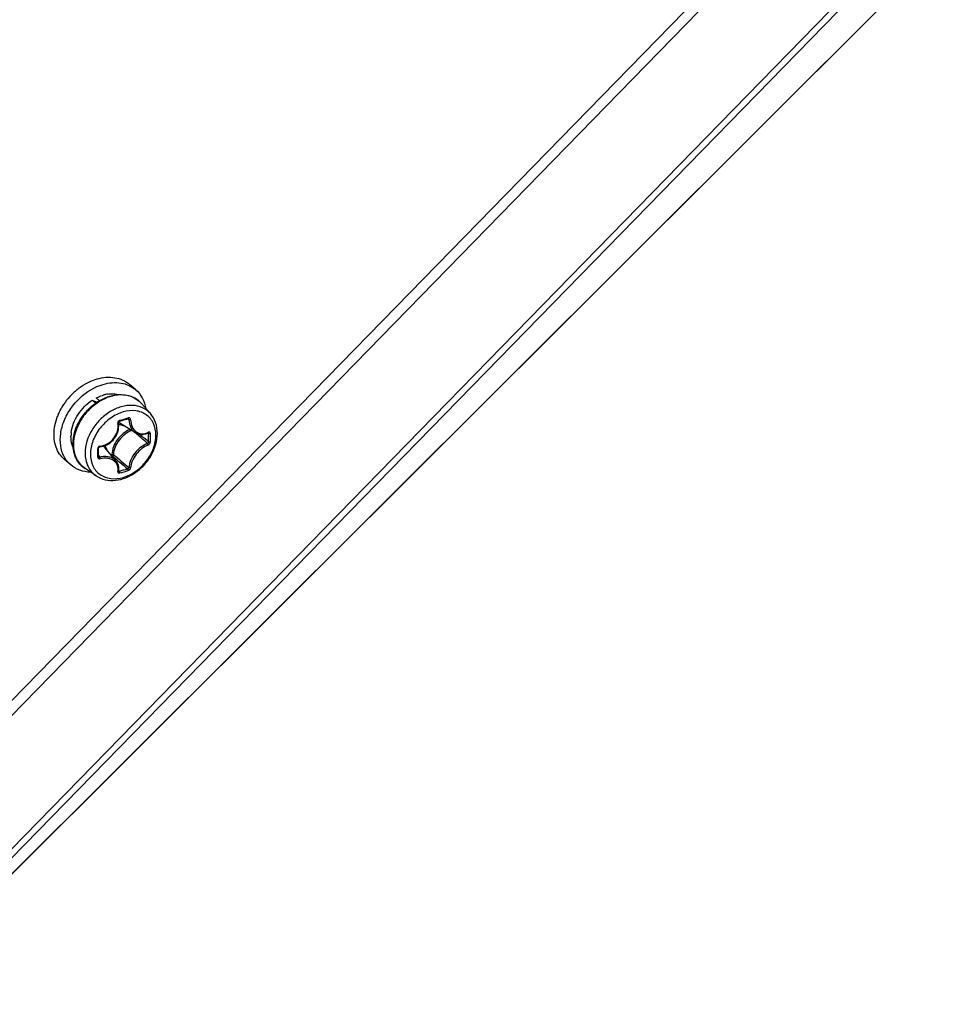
# Model space of a CAD drawing. Header units: millimetres. Extents: x 0 to 420, y 0 to 297.
# Tile 383 of 502: x 379.1 to 386.57, y 160.89 to 168.81. Entities that reach past the tile are written whole.
import ezdxf

# ---------------------------------------------------------------- set-up
doc = ezdxf.new("R2010")
doc.units = ezdxf.units.MM
doc.header["$LTSCALE"] = 23.1
doc.layers.get('0').update_dxf_attribs({"linetype": 'CONTINUOUS'})

msp = doc.modelspace()

# ---------------------------------------------------------------- linework, layer by layer
at = {"color": 7, "linetype": 'CONTINUOUS'}
for p, q in [((375.5799, 159.7947), (401.045, 185.8702)), ((380.0316, 165.83), (379.9816, 165.8733)), ((379.6809, 165.7461), (379.7198, 165.73)), ((379.7084, 165.7222), (379.6809, 165.7461)), ((379.7389, 165.7421), (379.7128, 165.7647)), ((380.1487, 165.6387), (380.0769, 165.7198)), ((379.8928, 165.5667), (379.8931, 165.5683)), ((379.8928, 165.5652), (379.8928, 165.5667)), ((379.8943, 165.5525), (379.8928, 165.5652)), ((379.8931, 165.5683), (379.8935, 165.5698)), ((379.8935, 165.5698), (379.8941, 165.5714)), ((379.8941, 165.5714), (379.8949, 165.5729)), ((379.8949, 165.5729), (379.8959, 165.5742)), ((379.8959, 165.5742), (379.8971, 165.5755)), ((379.8971, 165.5755), (379.8983, 165.5765)), ((379.8983, 165.5765), (379.8996, 165.5773)), ((379.8996, 165.5773), (379.9009, 165.5779)), ((379.9009, 165.5779), (379.9015, 165.578)), ((379.9015, 165.578), (379.9106, 165.5806)), ((380.029, 165.484), (379.9039, 165.5616)), ((379.9106, 165.5806), (379.9228, 165.5839)), ((379.9228, 165.5839), (379.9349, 165.5874)), ((379.9349, 165.5874), (379.9469, 165.5909)), ((379.9469, 165.5909), (379.9588, 165.5945)), ((379.9588, 165.5945), (379.9679, 165.5972)), ((379.9644, 165.5961), (379.9761, 165.5899)), ((379.9687, 165.5976), (379.9679, 165.5972)), ((379.9679, 165.5972), (379.9685, 165.5974)), ((379.9685, 165.5974), (379.9695, 165.5975)), ((379.9695, 165.5975), (379.9704, 165.5974)), ((379.9704, 165.5974), (379.9712, 165.5972)), ((379.9712, 165.5972), (379.9715, 165.5971)), ((379.8754, 165.4638), (379.882, 165.4778)), ((379.882, 165.4778), (379.8872, 165.4923)), ((379.8872, 165.4923), (379.8911, 165.5071)), ((379.8911, 165.5071), (379.8936, 165.5222)), ((379.8936, 165.5222), (379.8947, 165.5374)), ((379.8947, 165.5374), (379.8943, 165.5525)), ((380.0221, 165.4883), (380.0282, 165.4831)), ((380.029, 165.484), (380.0356, 165.4802)), ((380.0356, 165.4802), (380.0452, 165.476)), ((380.1101, 165.4748), (380.1213, 165.4788)), ((380.1213, 165.4788), (380.1299, 165.4827)), ((380.1272, 165.4814), (380.1339, 165.4779)), ((380.1299, 165.4827), (380.1307, 165.483)), ((380.1307, 165.483), (380.1313, 165.4832)), ((380.1313, 165.4832), (380.1316, 165.4832)), ((379.8124, 165.3958), (379.8253, 165.4047)), ((379.8253, 165.4047), (379.8373, 165.4147)), ((379.8373, 165.4147), (379.8484, 165.4257)), ((379.8484, 165.4257), (379.8585, 165.4376)), ((379.8585, 165.4376), (379.8675, 165.4503)), ((379.8675, 165.4503), (379.8754, 165.4638)), ((380.0452, 165.476), (380.0553, 165.4728)), ((380.0553, 165.4728), (380.0658, 165.4708)), ((380.0639, 165.4712), (380.0781, 165.4592)), ((380.0658, 165.4708), (380.0766, 165.47)), ((380.0766, 165.47), (380.0877, 165.4704)), ((380.0877, 165.4704), (380.0988, 165.472)), ((380.0988, 165.472), (380.1101, 165.4748)), ((379.7318, 165.3597), (379.7319, 165.361)), ((379.732, 165.3493), (379.7318, 165.3597)), ((379.7319, 165.361), (379.7323, 165.3626)), ((379.7321, 165.3362), (379.732, 165.3493)), ((379.732, 165.3096), (379.7321, 165.3225)), ((379.7321, 165.3225), (379.7321, 165.3362)), ((379.7323, 165.3626), (379.7331, 165.3642)), ((379.7331, 165.3642), (379.7341, 165.3658)), ((379.7341, 165.3658), (379.7354, 165.3672)), ((379.7354, 165.3672), (379.7369, 165.3685)), ((379.7369, 165.3685), (379.7385, 165.3695)), ((379.7385, 165.3695), (379.7403, 165.3703)), ((379.7403, 165.3703), (379.742, 165.3708)), ((379.742, 165.3708), (379.743, 165.3709)), ((379.743, 165.3709), (379.7549, 165.3729)), ((379.7549, 165.3729), (379.7699, 165.3766)), ((379.7699, 165.3766), (379.7846, 165.3817)), ((379.8738, 165.2566), (379.7794, 165.3691)), ((379.7846, 165.3817), (379.7988, 165.3881)), ((379.7988, 165.3881), (379.8124, 165.3958)), ((379.5079, 165.2252), (379.4579, 165.2685)), ((379.7318, 165.2933), (379.732, 165.3096)), ((379.7318, 165.293), (379.7318, 165.2933)), ((379.732, 165.2922), (379.7318, 165.293)), ((379.7319, 165.3006), (379.7416, 165.2877)), ((379.7322, 165.2915), (379.732, 165.2922)), ((379.7325, 165.291), (379.7322, 165.2915)), ((379.8387, 165.31), (379.831, 165.3077)), ((379.8432, 165.2975), (379.8403, 165.2966)), ((379.8795, 165.2492), (379.8738, 165.2567)), ((379.8848, 165.24), (379.8795, 165.2492)), ((379.8891, 165.2302), (379.8848, 165.24)), ((379.7139, 165.1366), (379.6234, 165.1961)), ((379.8922, 165.2199), (379.8891, 165.2302)), ((379.8941, 165.209), (379.8922, 165.2199)), ((379.8928, 165.1769), (379.8929, 165.1775)), ((379.8928, 165.1765), (379.8928, 165.1769)), ((379.8929, 165.1775), (379.8941, 165.1863)), ((379.8937, 165.1834), (379.8994, 165.1757)), ((379.8947, 165.1978), (379.8941, 165.209)), ((379.8941, 165.1863), (379.8947, 165.1978))]:
    msp.add_line(p, q, dxfattribs=at)
at = {"color": 3, "linetype": 'CONTINUOUS'}
for p, q in [((401.1269, 185.8483), (375.6592, 159.7542)), ((374.3517, 157.3438), (400.9898, 184.6235)), ((400.9545, 184.5149), (374.3857, 157.3061)), ((374.3867, 157.3027), (398.3765, 181.2204)), ((374.3867, 157.3022), (398.3739, 181.2173))]:
    msp.add_line(p, q, dxfattribs=at)
at = {"color": 7, "linetype": 'CONTINUOUS'}
for centre, radius, start, end in [((379.8911, 165.4224), 0.5268, 133.23466, 151.14273), ((379.8886, 165.426), 0.5225, 129.69427, 133.29593), ((379.8467, 165.5223), 0.2761, 99.13236, 105.26751), ((379.9301, 165.5897), 0.1962, 50.21099, 52.55698), ((379.9303, 165.59), 0.1958, 47.22734, 50.21044), ((379.9296, 165.5893), 0.1969, 41.53016, 47.2187), ((379.9584, 165.6497), 0.1036, 231.02796, 232.4183), ((379.959, 165.6504), 0.1045, 232.42719, 238.20278), ((379.3555, 167.608), 2.0958, 285.1573, 287.05436), ((379.7862, 165.4521), 0.2763, 172.94311, 179.02067), ((370.926, 154.7435), 14.078, 49.48381, 49.71745), ((380.0749, 165.603), 0.1281, 294.56944, 296.3793), ((378.5896, 165.4445), 1.5447, 0.00466, 1.24001), ((378.5914, 165.4437), 1.5576, 0.00435, 1.23968), ((371.9775, 155.9726), 12.4604, 49.15596, 49.48764), ((371.4678, 155.2629), 13.3455, 49.50625, 49.82093), ((378.6578, 165.4445), 1.4765, 358.73166, 0.00478), ((378.6602, 165.4437), 1.4888, 358.73194, 0.00505), ((377.4681, 165.3213), 2.2571, 0.00371, 0.85699), ((377.5804, 165.3213), 2.1448, 359.12081, 0.00362), ((379.748, 165.3544), 0.0224, 97.07501, 105.67199), ((379.6994, 165.3019), 0.1045, 40.01139, 46.15737), ((379.7291, 165.2933), 0.00278, 350.98932, 359.09365), ((388.9593, 176.0187), 14.0729, 229.62633, 229.94629), ((388.4424, 175.5064), 13.3342, 229.8909, 230.24479), ((387.5515, 174.3438), 11.8849, 229.94478, 230.3357), ((387.1723, 173.9793), 11.348, 230.24369, 230.64376), ((379.8954, 165.1788), 0.00339, 216.40821, 219.64724), ((379.5171, 166.6241), 1.498, 284.78581, 287.41773), ((379.5165, 166.6275), 1.5163, 284.78809, 287.41019)]:
    msp.add_arc(centre, radius, start, end, dxfattribs=at)
for points, knots in [([(379.5079, 165.2253), (379.4862, 165.244), (379.4489, 165.2919), (379.4216, 165.3813), (379.4228, 165.4813), (379.4515, 165.5839), (379.5051, 165.6818), (379.6019, 165.7938), (379.7003, 165.854), (379.7697, 165.874)], [0, 0, 0, 0, 0.104396, 0.214712, 0.334327, 0.463303, 0.598992, 0.737102, 1, 1, 1, 1]), ([(379.5549, 165.828), (379.5618, 165.8337), (379.5897, 165.8557), (379.6199, 165.8747), (379.6435, 165.8868)], [0, 0, 0, 0, 0.253835, 1, 1, 1, 1]), ([(379.6435, 165.8868), (379.6497, 165.89), (379.6744, 165.902), (379.7001, 165.9117), (379.7197, 165.9173)], [0, 0, 0, 0, 0.255017, 1, 1, 1, 1]), ([(379.7197, 165.9173), (379.766, 165.9307), (379.8391, 165.9378), (379.928, 165.9113), (379.9654, 165.8873), (379.9816, 165.8733)], [0, 0, 0, 0, 0.524089, 0.765965, 1, 1, 1, 1]), ([(379.7697, 165.874), (379.816, 165.8874), (379.8891, 165.8945), (379.978, 165.868), (380.0154, 165.844), (380.0316, 165.83)], [0, 0, 0, 0, 0.524089, 0.765965, 1, 1, 1, 1]), ([(379.8029, 165.7949), (379.8109, 165.7962), (379.8418, 165.7997), (379.8735, 165.7971), (379.8957, 165.7912)], [0, 0, 0, 0, 0.260904, 1, 1, 1, 1]), ([(380.0316, 165.83), (380.0527, 165.8117), (380.0892, 165.7654), (380.1071, 165.7096), (380.1119, 165.6805)], [0, 0, 0, 0, 0.486811, 1, 1, 1, 1]), ([(379.512, 165.4861), (379.5183, 165.5374), (379.5591, 165.6393), (379.6357, 165.7166), (379.6809, 165.7461)], [0, 0, 0, 0, 0.489346, 1, 1, 1, 1]), ([(379.5255, 165.3936), (379.5255, 165.462), (379.5612, 165.5681), (379.6496, 165.6786), (379.7077, 165.7239), (379.7389, 165.7421)], [0, 0, 0, 0, 0.484994, 0.744206, 1, 1, 1, 1]), ([(379.7434, 165.7383), (379.7121, 165.7198), (379.6537, 165.674), (379.5651, 165.5628), (379.5291, 165.4564), (379.5291, 165.3879)], [0, 0, 0, 0, 0.256449, 0.516507, 1, 1, 1, 1]), ([(379.7128, 165.7647), (379.7178, 165.7672), (379.7375, 165.7768), (379.7583, 165.7843), (379.774, 165.7886)], [0, 0, 0, 0, 0.255242, 1, 1, 1, 1]), ([(379.7389, 165.7421), (379.7473, 165.747), (379.7806, 165.7649), (379.8166, 165.778), (379.844, 165.7841)], [0, 0, 0, 0, 0.257132, 1, 1, 1, 1]), ([(379.85, 165.7813), (379.8409, 165.7793), (379.8038, 165.7693), (379.7684, 165.7531), (379.7434, 165.7383)], [0, 0, 0, 0, 0.242244, 1, 1, 1, 1]), ([(379.844, 165.7841), (379.8659, 165.789), (379.9098, 165.7941), (379.9742, 165.7859), (380.032, 165.7614), (380.0636, 165.7349), (380.0769, 165.7198)], [0, 0, 0, 0, 0.266294, 0.518775, 0.761309, 1, 1, 1, 1]), ([(380.0493, 165.7455), (380.0364, 165.7554), (380.0073, 165.7724), (379.9402, 165.7921), (379.8853, 165.7893), (379.85, 165.7813)], [0, 0, 0, 0, 0.235668, 0.47873, 1, 1, 1, 1]), ([(379.3956, 165.5995), (379.3978, 165.6061), (379.4075, 165.6325), (379.4195, 165.6581), (379.4297, 165.6767)], [0, 0, 0, 0, 0.246649, 1, 1, 1, 1]), ([(380.1487, 165.6387), (380.1313, 165.6584), (380.0863, 165.6914), (380.0023, 165.7097), (379.9112, 165.6973), (379.8214, 165.6569), (379.7406, 165.5924), (379.6572, 165.4863), (379.6235, 165.3855), (379.6235, 165.3205)], [0, 0, 0, 0, 0.104646, 0.214456, 0.334319, 0.464647, 0.602133, 0.741336, 1, 1, 1, 1]), ([(380.1935, 165.4647), (380.1935, 165.497), (380.1843, 165.5458), (380.1508, 165.5992), (380.1174, 165.6303), (380.0766, 165.6519), (380.0134, 165.667), (379.9245, 165.6571), (379.8243, 165.6064), (379.7398, 165.525), (379.6823, 165.4242), (379.6668, 165.3488), (379.6668, 165.3127)], [0, 0, 0, 0, 0.116061, 0.170531, 0.224017, 0.278077, 0.33415, 0.455161, 0.589255, 0.730676, 0.870373, 1, 1, 1, 1]), ([(380.2053, 165.4789), (380.2053, 165.5084), (380.1967, 165.5664), (380.1673, 165.6177), (380.1487, 165.6387)], [0, 0, 0, 0, 0.512172, 1, 1, 1, 1]), ([(379.3745, 165.4999), (379.3752, 165.5081), (379.3791, 165.5419), (379.3873, 165.5752), (379.3956, 165.5995)], [0, 0, 0, 0, 0.243699, 1, 1, 1, 1]), ([(379.7452, 165.3766), (379.7663, 165.3792), (379.8083, 165.3936), (379.858, 165.4372), (379.8878, 165.4958), (379.8907, 165.5395), (379.8875, 165.56)], [0, 0, 0, 0, 0.248621, 0.503909, 0.756865, 1, 1, 1, 1]), ([(379.9035, 165.5851), (379.8984, 165.5838), (379.8893, 165.5765), (379.8867, 165.5653), (379.8875, 165.56)], [0, 0, 0, 0, 0.497502, 1, 1, 1, 1]), ([(379.8875, 165.5602), (379.889, 165.5607), (379.8911, 165.5614), (379.8931, 165.5636), (379.8929, 165.5645)], [0, 0, 0, 0, 0.636699, 1, 1, 1, 1]), ([(379.8936, 165.5574), (379.8968, 165.5554), (379.9101, 165.5481), (379.9248, 165.5435), (379.936, 165.5415)], [0, 0, 0, 0, 0.245657, 1, 1, 1, 1]), ([(379.9035, 165.5851), (379.9037, 165.5835), (379.9038, 165.5811), (379.9024, 165.5783), (379.9015, 165.578)], [0, 0, 0, 0, 0.627461, 1, 1, 1, 1]), ([(379.9702, 165.6044), (379.9702, 165.6036), (379.9704, 165.6014), (379.9699, 165.5986), (379.9687, 165.5976)], [0, 0, 0, 0, 0.317821, 1, 1, 1, 1]), ([(379.9895, 165.5895), (379.9893, 165.5942), (379.9862, 165.6017), (379.9772, 165.6055), (379.9724, 165.6051), (379.9702, 165.6044)], [0, 0, 0, 0, 0.506274, 0.74763, 1, 1, 1, 1]), ([(379.9761, 165.5899), (379.976, 165.5906), (379.9754, 165.5935), (379.9734, 165.5961), (379.9715, 165.5971)], [0, 0, 0, 0, 0.26474, 1, 1, 1, 1]), ([(379.9761, 165.5899), (379.977, 165.5682), (379.9838, 165.5362), (380.0063, 165.5016), (380.0211, 165.4889), (380.029, 165.484)], [0, 0, 0, 0, 0.53086, 0.77212, 1, 1, 1, 1]), ([(379.9895, 165.5896), (379.9872, 165.5891), (379.9826, 165.5887), (379.978, 165.5891), (379.9761, 165.5899)], [0, 0, 0, 0, 0.535787, 1, 1, 1, 1]), ([(379.9895, 165.5895), (379.9905, 165.5702), (379.9978, 165.5338), (380.0254, 165.4966), (380.0547, 165.4806), (380.0873, 165.4737), (380.1129, 165.4795), (380.1282, 165.4865)], [0, 0, 0, 0, 0.278831, 0.524545, 0.640418, 0.756075, 1, 1, 1, 1]), ([(379.4579, 165.2686), (379.4428, 165.2816), (379.4156, 165.3124), (379.3775, 165.3888), (379.3709, 165.4559), (379.3745, 165.4999)], [0, 0, 0, 0, 0.23573, 0.478338, 1, 1, 1, 1]), ([(379.7139, 165.1366), (379.7357, 165.1223), (379.7865, 165.1014), (379.8701, 165.098), (379.9552, 165.1199), (380.0356, 165.1644), (380.1058, 165.2276), (380.1775, 165.3275), (380.2053, 165.4195), (380.2053, 165.4789)], [0, 0, 0, 0, 0.11099, 0.226939, 0.3499, 0.479569, 0.613404, 0.747536, 1, 1, 1, 1]), ([(379.9853, 165.5111), (379.945, 165.4942), (379.8751, 165.4369), (379.8407, 165.3522), (379.8387, 165.31)], [0, 0, 0, 0, 0.508297, 1, 1, 1, 1]), ([(379.9994, 165.5024), (379.9592, 165.4878), (379.8887, 165.4329), (379.8538, 165.3499), (379.8519, 165.3082)], [0, 0, 0, 0, 0.506537, 1, 1, 1, 1]), ([(380.132, 165.4883), (380.132, 165.4877), (380.1321, 165.4857), (380.1312, 165.4833), (380.1299, 165.4827)], [0, 0, 0, 0, 0.311988, 1, 1, 1, 1]), ([(380.1339, 165.4779), (380.1339, 165.4785), (380.1339, 165.4805), (380.1328, 165.4826), (380.1316, 165.4833)], [0, 0, 0, 0, 0.299348, 1, 1, 1, 1]), ([(380.1487, 165.4774), (380.1486, 165.4814), (380.1461, 165.4884), (380.1377, 165.4904), (380.1337, 165.4892), (380.1318, 165.4882)], [0, 0, 0, 0, 0.501065, 0.7339, 1, 1, 1, 1]), ([(380.1487, 165.4774), (380.1463, 165.4763), (380.1412, 165.4757), (380.136, 165.4766), (380.1339, 165.4779)], [0, 0, 0, 0, 0.519253, 1, 1, 1, 1]), ([(379.5267, 165.3655), (379.5238, 165.3724), (379.5133, 165.4017), (379.5096, 165.4333), (379.51, 165.4569)], [0, 0, 0, 0, 0.24096, 1, 1, 1, 1]), ([(379.6668, 165.3127), (379.6668, 165.2803), (379.676, 165.2316), (379.7095, 165.1782), (379.7429, 165.147), (379.7837, 165.1255), (379.8469, 165.1103), (379.9358, 165.1203), (380.036, 165.171), (380.1206, 165.2524), (380.178, 165.3532), (380.1935, 165.4286), (380.1935, 165.4647)], [0, 0, 0, 0, 0.116061, 0.170531, 0.224017, 0.278077, 0.33415, 0.455161, 0.589255, 0.730676, 0.870373, 1, 1, 1, 1]), ([(380.1266, 165.3989), (380.1073, 165.3919), (380.0692, 165.3694), (380.0223, 165.3221), (379.9885, 165.2659), (379.9771, 165.2244), (379.9761, 165.2049)], [0, 0, 0, 0, 0.240504, 0.508011, 0.771047, 1, 1, 1, 1]), ([(380.1266, 165.3989), (380.1277, 165.3993), (380.1318, 165.4025), (380.1341, 165.4079), (380.1339, 165.4118)], [0, 0, 0, 0, 0.22923, 1, 1, 1, 1]), ([(380.132, 165.3863), (380.1323, 165.3899), (380.1307, 165.3948), (380.1275, 165.3982), (380.1266, 165.3989)], [0, 0, 0, 0, 0.765063, 1, 1, 1, 1]), ([(380.1318, 165.3862), (380.1341, 165.3871), (380.1428, 165.3925), (380.1485, 165.403), (380.1487, 165.4107)], [0, 0, 0, 0, 0.23682, 1, 1, 1, 1]), ([(380.1487, 165.4107), (380.1463, 165.4097), (380.1411, 165.4091), (380.1359, 165.4104), (380.1339, 165.4118)], [0, 0, 0, 0, 0.514589, 1, 1, 1, 1]), ([(379.6234, 165.1961), (379.6081, 165.2062), (379.5797, 165.2309), (379.5373, 165.295), (379.5255, 165.3544), (379.5255, 165.3936)], [0, 0, 0, 0, 0.241408, 0.48582, 1, 1, 1, 1]), ([(379.5291, 165.3879), (379.5291, 165.3496), (379.5404, 165.2918), (379.5814, 165.2296), (379.6087, 165.2058), (379.6234, 165.1961)], [0, 0, 0, 0, 0.517981, 0.760912, 1, 1, 1, 1]), ([(379.6235, 165.3205), (379.6235, 165.2838), (379.6343, 165.2284), (379.6736, 165.1687), (379.6998, 165.1459), (379.7139, 165.1366)], [0, 0, 0, 0, 0.517891, 0.760854, 1, 1, 1, 1]), ([(379.7419, 165.376), (379.7372, 165.3747), (379.7288, 165.3692), (379.7249, 165.3597), (379.725, 165.3551)], [0, 0, 0, 0, 0.515379, 1, 1, 1, 1]), ([(379.725, 165.3551), (379.7259, 165.3553), (379.7285, 165.3558), (379.7319, 165.3578), (379.7318, 165.3597)], [0, 0, 0, 0, 0.337798, 1, 1, 1, 1]), ([(379.745, 165.3766), (379.745, 165.3752), (379.7449, 165.3733), (379.7437, 165.371), (379.743, 165.3709)], [0, 0, 0, 0, 0.653706, 1, 1, 1, 1]), ([(379.8039, 165.34), (379.8027, 165.3438), (379.7972, 165.3584), (379.7889, 165.3719), (379.7814, 165.3807)], [0, 0, 0, 0, 0.256486, 1, 1, 1, 1]), ([(380.1318, 165.3862), (380.1136, 165.3795), (380.0778, 165.358), (380.0338, 165.3132), (380.0017, 165.2603), (379.9907, 165.2213), (379.9895, 165.2029)], [0, 0, 0, 0, 0.240191, 0.508131, 0.771537, 1, 1, 1, 1]), ([(379.725, 165.2884), (379.7249, 165.2862), (379.7259, 165.2816), (379.7324, 165.2743), (379.7405, 165.2736), (379.7452, 165.2746)], [0, 0, 0, 0, 0.242796, 0.480959, 1, 1, 1, 1]), ([(379.725, 165.2884), (379.7259, 165.2886), (379.7285, 165.2892), (379.7315, 165.291), (379.7318, 165.2929)], [0, 0, 0, 0, 0.320164, 1, 1, 1, 1]), ([(379.7325, 165.291), (379.7335, 165.2897), (379.7364, 165.2876), (379.7399, 165.2874), (379.7416, 165.2877)], [0, 0, 0, 0, 0.481244, 1, 1, 1, 1]), ([(379.8738, 165.2567), (379.8671, 165.2647), (379.8498, 165.2788), (379.8173, 165.2909), (379.7802, 165.2941), (379.7546, 165.2907), (379.7416, 165.2877)], [0, 0, 0, 0, 0.220991, 0.459498, 0.719842, 1, 1, 1, 1]), ([(379.745, 165.2746), (379.7449, 165.277), (379.7441, 165.2815), (379.7427, 165.2858), (379.7416, 165.2877)], [0, 0, 0, 0, 0.525808, 1, 1, 1, 1]), ([(379.8875, 165.1734), (379.8904, 165.1894), (379.8892, 165.2151), (379.8731, 165.2435), (379.8484, 165.2668), (379.8032, 165.282), (379.7649, 165.279), (379.7452, 165.2746)], [0, 0, 0, 0, 0.233033, 0.345382, 0.460439, 0.711705, 1, 1, 1, 1]), ([(379.8388, 165.31), (379.8411, 165.3105), (379.8456, 165.3106), (379.8501, 165.3094), (379.8519, 165.3082)], [0, 0, 0, 0, 0.52676, 1, 1, 1, 1]), ([(379.8388, 165.31), (379.8388, 165.3076), (379.8397, 165.3032), (379.8418, 165.299), (379.8432, 165.2975)], [0, 0, 0, 0, 0.522055, 1, 1, 1, 1]), ([(379.8432, 165.2975), (379.8466, 165.2988), (379.8503, 165.3025), (379.8517, 165.3071), (379.8519, 165.3082)], [0, 0, 0, 0, 0.759447, 1, 1, 1, 1]), ([(379.667, 165.1671), (379.6376, 165.1678), (379.5799, 165.1775), (379.529, 165.207), (379.5079, 165.2253)], [0, 0, 0, 0, 0.513149, 1, 1, 1, 1]), ([(379.8875, 165.1734), (379.8872, 165.1714), (379.8872, 165.1674), (379.8921, 165.1604), (379.8994, 165.1604), (379.9035, 165.1614)], [0, 0, 0, 0, 0.250804, 0.476639, 1, 1, 1, 1]), ([(379.8875, 165.1733), (379.8882, 165.1734), (379.8904, 165.174), (379.8926, 165.1759), (379.8929, 165.1775)], [0, 0, 0, 0, 0.302268, 1, 1, 1, 1]), ([(379.8945, 165.1755), (379.8948, 165.1754), (379.8964, 165.175), (379.8982, 165.1753), (379.8994, 165.1757)], [0, 0, 0, 0, 0.218072, 1, 1, 1, 1]), ([(379.9035, 165.1614), (379.9038, 165.164), (379.903, 165.169), (379.901, 165.1738), (379.8994, 165.1757)], [0, 0, 0, 0, 0.509293, 1, 1, 1, 1]), ([(379.9655, 165.1948), (379.9668, 165.1951), (379.9714, 165.197), (379.9756, 165.2012), (379.9761, 165.2049)], [0, 0, 0, 0, 0.267515, 1, 1, 1, 1]), ([(379.9702, 165.1807), (379.9705, 165.1832), (379.9696, 165.1883), (379.9673, 165.193), (379.9655, 165.1948)], [0, 0, 0, 0, 0.505426, 1, 1, 1, 1]), ([(379.9702, 165.1807), (379.9727, 165.1815), (379.9816, 165.186), (379.9891, 165.1954), (379.9895, 165.2029)], [0, 0, 0, 0, 0.259636, 1, 1, 1, 1]), ([(379.9895, 165.2027), (379.9862, 165.2014), (379.9809, 165.2016), (379.9769, 165.2041), (379.9761, 165.2049)], [0, 0, 0, 0, 0.766641, 1, 1, 1, 1])]:
    msp.add_open_spline(points, degree=3, knots=knots, dxfattribs=at)
msp.add_open_spline([(379.8928, 165.1766), (379.8932, 165.1761), (379.8938, 165.1757), (379.8945, 165.1755)], degree=3, dxfattribs=at)

doc.saveas('drawing.dxf')
